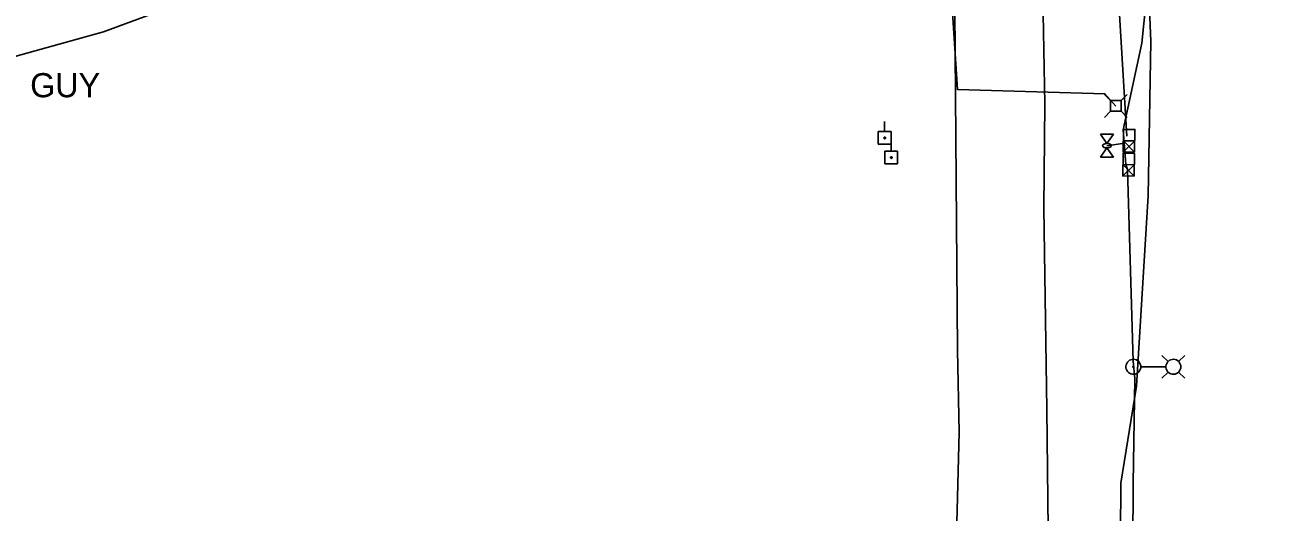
# Model space of a CAD drawing. Extents: x 596028 to 606371, y 330010 to 403088.
# Drawn here: x 604579.4 to 604941.1, y 333547.6 to 333688.9 of the extents above; entities that cross this region are included whole.
import ezdxf

# ---------------------------------------------------------------- set-up
doc = ezdxf.new("R2010")
doc.units = 0
for name, color, linetype in [('Default', 7, 'Continuous'), ('E_FTMS', 7, 'Continuous'), ('E_FTMS_Conduit', 7, 'Continuous'), ('E_LTG', 7, 'Continuous'), ('E_LTG_CID', 7, 'Continuous'), ('E_SIG', 7, 'Continuous'), ('E_UTL_E', 7, 'Continuous'), ('E_UTL_E_Bold', 7, 'Continuous'), ('E_UTL_E_UG', 7, 'Continuous'), ('E_UTL_EGuyWire', 7, 'Continuous'), ('E_UTL_EPowerPole', 7, 'Continuous'), ('E_UTL_FO_UG_QWEST', 7, 'Continuous'), ('E_UTL_G_UG', 7, 'Continuous')]:
    doc.layers.add(name, color=color, linetype=linetype)

# ---------------------------------------------------------------- blocks, each defined once
blk = doc.blocks.new('POINT_DISPLAY')
at = {"layer": 'Default'}
blk.add_line((0, 0), (0, 0), dxfattribs=at)
blk = doc.blocks.new('CBX')
at = {"layer": 'E_SIG'}
for p, q in [((0, 16.5), (-32.9, -16.5)), ((-32.9, 16.5), (0, -16.5)), ((0, -16.5), (0, 16.5))]:
    blk.add_line(p, q, dxfattribs=at)
blk.add_lwpolyline([(-32.9, -16.5), (-32.9, 16.5), (32.9, 16.5), (32.9, -16.5)], close=True, dxfattribs=at)
blk.add_blockref('POINT_DISPLAY', (0, 0), dxfattribs=at)

msp = doc.modelspace()

# ---------------------------------------------------------------- linework, layer by layer
at = {"layer": 'E_FTMS_Conduit'}
msp.add_lwpolyline([(604896.64, 333466.11), (604897.17, 333555.99), (604901.76, 333584.15), (604905.09, 333639.3), (604905.9, 333684.1), (604904.77, 333712.67), (604904.93, 333775.72), (604905.22, 333800.4), (604903.67, 333828.24), (604898.91, 333896.44), (604894.79, 333935.39), (604893.25, 333968.09), (604888.86, 334043.3), (604889.85, 334080.96), (604885.17, 334157.03), (604884.79, 334195.8)], dxfattribs=at)
at = {"layer": 'E_LTG'}
for points in [[(604903.02, 333589.72), (604902.98, 333590.13), (604902.86, 333590.53), (604902.67, 333590.9), (604902.41, 333591.22), (604902.1, 333591.49), (604901.74, 333591.7), (604901.35, 333591.84), (604900.94, 333591.9), (604900.53, 333591.88), (604900.13, 333591.78), (604899.75, 333591.61), (604899.42, 333591.37), (604899.13, 333591.07), (604898.91, 333590.72), (604898.75, 333590.34), (604898.67, 333589.93), (604898.67, 333589.52), (604898.75, 333589.11), (604898.91, 333588.73), (604899.13, 333588.38), (604899.42, 333588.08), (604899.75, 333587.84), (604900.13, 333587.67), (604900.53, 333587.57), (604900.94, 333587.55), (604901.35, 333587.61), (604901.74, 333587.74), (604902.1, 333587.95), (604902.41, 333588.22), (604902.67, 333588.55), (604902.86, 333588.91), (604902.98, 333589.31), (604903.02, 333589.72)], [(604901.01, 333589.72), (604901, 333589.75), (604900.99, 333589.78), (604900.98, 333589.81), (604900.96, 333589.84), (604900.94, 333589.86), (604900.91, 333589.87), (604900.88, 333589.88), (604900.85, 333589.89), (604900.82, 333589.89), (604900.79, 333589.88), (604900.76, 333589.87), (604900.73, 333589.85), (604900.71, 333589.83), (604900.69, 333589.8), (604900.68, 333589.77), (604900.67, 333589.74), (604900.67, 333589.71), (604900.68, 333589.68), (604900.69, 333589.65), (604900.71, 333589.62), (604900.73, 333589.6), (604900.76, 333589.58), (604900.79, 333589.57), (604900.82, 333589.56), (604900.85, 333589.56), (604900.88, 333589.56), (604900.91, 333589.57), (604900.94, 333589.59), (604900.96, 333589.61), (604900.98, 333589.63), (604900.99, 333589.66), (604901, 333589.69), (604901.01, 333589.72)], [(604910.23, 333589.72), (604903.05, 333589.72)], [(604910.92, 333591.25), (604909.14, 333593.02)], [(604914.62, 333589.72), (604914.58, 333590.13), (604914.46, 333590.53), (604914.27, 333590.9), (604914.02, 333591.22), (604913.71, 333591.49), (604913.35, 333591.7), (604912.96, 333591.84), (604912.55, 333591.9), (604912.13, 333591.88), (604911.73, 333591.78), (604911.36, 333591.61), (604911.02, 333591.37), (604910.73, 333591.07), (604910.51, 333590.72), (604910.36, 333590.34), (604910.28, 333589.93), (604910.28, 333589.52), (604910.36, 333589.11), (604910.51, 333588.73), (604910.73, 333588.38), (604911.02, 333588.08), (604911.36, 333587.84), (604911.73, 333587.67), (604912.13, 333587.57), (604912.55, 333587.55), (604912.96, 333587.61), (604913.35, 333587.74), (604913.71, 333587.95), (604914.02, 333588.22), (604914.27, 333588.55), (604914.46, 333588.91), (604914.58, 333589.31), (604914.62, 333589.72)], [(604913.97, 333591.25), (604915.74, 333593.02)], [(604910.92, 333588.2), (604909.14, 333586.42)], [(604913.97, 333588.2), (604915.74, 333586.42)]]:
    msp.add_lwpolyline(points, dxfattribs=at)
at = {"layer": 'E_LTG_CID'}
for points in [[(604898.66, 333648.41), (604897.89, 333658.49), (604903.28, 333683.61), (604906.21, 333712.23), (604905.7, 333775.82), (604903.51, 333800.38), (604902.62, 333828.09), (604899.81, 333896.26), (604897.48, 333935.5), (604896.01, 333968.2), (604892.28, 334044.57), (604891.28, 334080.98), (604886.48, 334157.87), (604883.68, 334195.04)], [(604898.92, 333656.62), (604896.66, 333695.09), (604950.52, 333698.02), (605007.71, 333704.8), (605014.25, 333704.78), (605016.2, 333704.19)], [(604900.28, 333466.82), (604900.83, 333555.9), (604901.28, 333586.35), (604900.77, 333591.4), (604899.13, 333647), (604898.66, 333648.41)]]:
    msp.add_lwpolyline(points, dxfattribs=at)
at = {"layer": 'E_UTL_E'}
for points in [[(604894.23, 333666.94), (604892.48, 333668.69)], [(604897.33, 333666.94), (604894.23, 333666.94)], [(604894.23, 333666.94), (604894.23, 333663.84)], [(604897.33, 333666.94), (604899.08, 333668.69)], [(604897.33, 333663.84), (604897.33, 333666.94)], [(604894.23, 333663.84), (604892.48, 333662.09)], [(604894.23, 333663.84), (604897.33, 333663.84)], [(604897.33, 333663.84), (604899.08, 333662.09)]]:
    msp.add_lwpolyline(points, dxfattribs=at)
at = {"layer": 'E_UTL_E_Bold'}
for points in [[(604891.28, 333657.17), (604895.09, 333657.17)], [(604893.18, 333654.51), (604891.28, 333657.17)], [(604895.09, 333657.17), (604893.18, 333654.51)], [(604893.18, 333653.24), (604891.28, 333650.57)], [(604894.45, 333653.87), (604894.43, 333653.99), (604894.36, 333654.11), (604894.25, 333654.22), (604894.1, 333654.31), (604893.92, 333654.39), (604893.71, 333654.45), (604893.48, 333654.49), (604893.24, 333654.51), (604893, 333654.5), (604892.77, 333654.47), (604892.55, 333654.42), (604892.35, 333654.35), (604892.18, 333654.27), (604892.05, 333654.17), (604891.96, 333654.05), (604891.92, 333653.93), (604891.92, 333653.81), (604891.96, 333653.7), (604892.05, 333653.58), (604892.18, 333653.48), (604892.35, 333653.39), (604892.55, 333653.32), (604892.77, 333653.27), (604893, 333653.25), (604893.24, 333653.24), (604893.48, 333653.26), (604893.71, 333653.3), (604893.92, 333653.36), (604894.1, 333653.44), (604894.25, 333653.53), (604894.36, 333653.64), (604894.43, 333653.75), (604894.45, 333653.87)], [(604895.09, 333650.57), (604893.18, 333653.24)], [(604891.28, 333650.57), (604895.09, 333650.57)]]:
    msp.add_lwpolyline(points, dxfattribs=at)
at = {"layer": 'E_UTL_E_UG'}
msp.add_line((604898.31, 333654.59), (604893.18, 333653.87), dxfattribs=at)
for points in [[(604877.02, 333463.99), (604875.73, 333577.42), (604874.92, 333635.7), (604875.14, 333666.02), (604873.55, 333754.91), (604872.54, 333805.97), (604872.79, 333814.74), (604870.78, 333892.12), (604869.22, 333968.06), (604869.63, 334026.67), (604868.32, 334082.91), (604866.08, 334139.89), (604863.78, 334185.83), (604861.75, 334225.99), (604854.45, 334356.74)], [(604846.52, 333720.82), (604849.87, 333670.16), (604892.6, 333668.93), (604895.79, 333665.31)]]:
    msp.add_lwpolyline(points, dxfattribs=at)
at = {"layer": 'E_UTL_EPowerPole'}
for points in [[(604828.72, 333657.97), (604828.72, 333660.87)], [(604830.56, 333657.97), (604826.87, 333657.97)], [(604826.87, 333657.97), (604826.87, 333654.27)], [(604828.99, 333656.12), (604828.98, 333656.17), (604828.97, 333656.21), (604828.95, 333656.25), (604828.92, 333656.29), (604828.89, 333656.32), (604828.85, 333656.34), (604828.81, 333656.35), (604828.76, 333656.36), (604828.72, 333656.36), (604828.67, 333656.35), (604828.63, 333656.33), (604828.59, 333656.3), (604828.56, 333656.27), (604828.54, 333656.23), (604828.52, 333656.19), (604828.51, 333656.15), (604828.51, 333656.1), (604828.52, 333656.06), (604828.54, 333656.01), (604828.56, 333655.98), (604828.59, 333655.94), (604828.63, 333655.92), (604828.67, 333655.9), (604828.72, 333655.89), (604828.76, 333655.88), (604828.81, 333655.89), (604828.85, 333655.91), (604828.89, 333655.93), (604828.92, 333655.96), (604828.95, 333655.99), (604828.97, 333656.03), (604828.98, 333656.08), (604828.99, 333656.12)], [(604830.56, 333654.27), (604830.56, 333657.97)], [(604830.64, 333652.27), (604830.64, 333655.17)], [(604826.87, 333654.27), (604830.56, 333654.27)], [(604832.48, 333652.27), (604828.79, 333652.27)], [(604828.79, 333652.27), (604828.79, 333648.57)], [(604832.48, 333648.57), (604832.48, 333652.27)], [(604828.79, 333648.57), (604832.48, 333648.57)], [(604830.91, 333650.42), (604830.9, 333650.47), (604830.89, 333650.51), (604830.87, 333650.55), (604830.84, 333650.59), (604830.81, 333650.62), (604830.77, 333650.64), (604830.73, 333650.65), (604830.68, 333650.66), (604830.64, 333650.66), (604830.59, 333650.65), (604830.55, 333650.63), (604830.51, 333650.6), (604830.48, 333650.57), (604830.46, 333650.53), (604830.44, 333650.49), (604830.43, 333650.45), (604830.43, 333650.4), (604830.44, 333650.36), (604830.46, 333650.31), (604830.48, 333650.28), (604830.51, 333650.24), (604830.55, 333650.22), (604830.59, 333650.2), (604830.64, 333650.19), (604830.68, 333650.18), (604830.73, 333650.19), (604830.77, 333650.21), (604830.81, 333650.23), (604830.84, 333650.26), (604830.87, 333650.29), (604830.89, 333650.33), (604830.9, 333650.38), (604830.91, 333650.42)]]:
    msp.add_lwpolyline(points, dxfattribs=at)
at = {"layer": 'E_UTL_FO_UG_QWEST'}
msp.add_lwpolyline([(604064.36, 333597.95), (604125.52, 333607.24), (604222.69, 333622.89), (604294.58, 333635.82), (604348.76, 333642.01), (604429.81, 333649.86), (604519.71, 333664), (604602.19, 333686.85), (604652.71, 333705.68), (604723.21, 333725.29), (604801.25, 333748.09), (604835.09, 333762.42), (604848.03, 333769.94), (604883.85, 333785.99), (604890.17, 333789.47), (604890.94, 333790.11), (604892.16, 333796.08), (604892.06, 333804.65), (604893.55, 333818.96), (604893.11, 333877.27), (604889.73, 333952.96), (604886.58, 334030.08), (604884.67, 334105.68), (604880.28, 334183.13)], dxfattribs=at)
at = {"layer": 'E_UTL_G_UG'}
for points in [[(604849.85, 333594.59), (604847.97, 333829.11)], [(604840.32, 333103.89), (604844.4, 333179.21), (604845.84, 333214.36), (604846.32, 333260.57), (604847.52, 333297.34), (604848.61, 333344.28), (604849.51, 333398.76), (604850.08, 333448.55), (604849.36, 333498.7), (604849.17, 333525.59), (604850.33, 333570.75), (604849.85, 333594.59)]]:
    msp.add_lwpolyline(points, dxfattribs=at)

# ---------------------------------------------------------------- block references
at = {"layer": 'E_FTMS', "xscale": 0.1, "yscale": 0.10000000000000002, "rotation": 89.38631717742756}
msp.add_blockref('CBX', (604899.59, 333655.3), dxfattribs=at)
at = {"layer": 'E_LTG', "xscale": 0.1, "yscale": 0.10000000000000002, "rotation": 89.38631717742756}
msp.add_blockref('CBX', (604899.46, 333648.37), dxfattribs=at)

# ---------------------------------------------------------------- texts
at = {"layer": 'E_UTL_EGuyWire'}
msp.add_text('GUY', height=7, dxfattribs=at).set_placement((604580.92, 333667.92))

doc.saveas('drawing.dxf')
